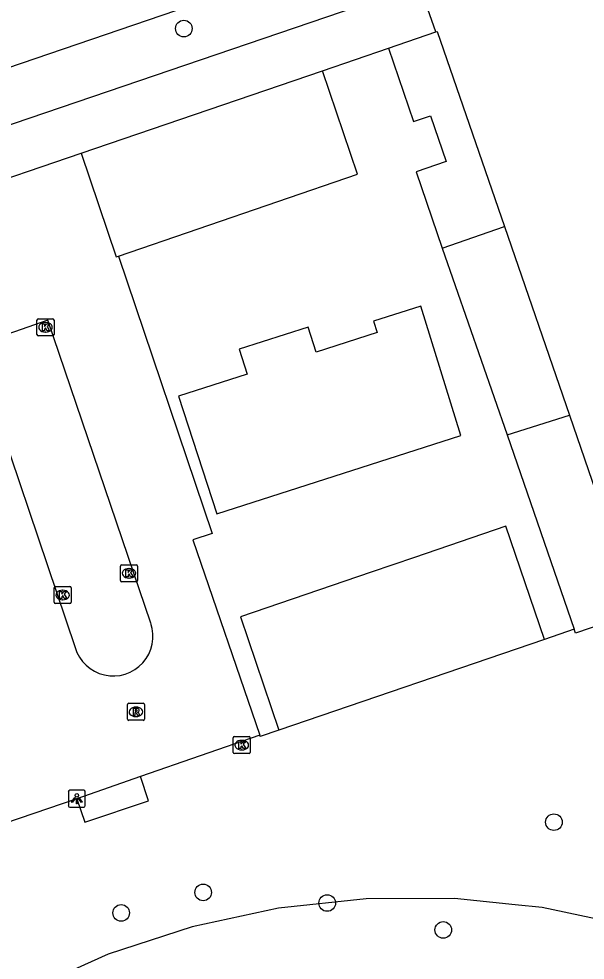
# Model space of a CAD drawing. Extents: x 157793 to 159380, y 380882 to 382313.
# Drawn here: x 159050.9 to 159084.2, y 381678.9 to 381734.2 of the extents above; entities that cross this region are included whole.
import ezdxf

# ---------------------------------------------------------------- set-up
doc = ezdxf.new("R2010")
doc.units = 0
for name, color, linetype in [('IMGEO_Boom', 7, 'Continuous'), ('IMGEO_Fietspad_gesloten', 7, 'Continuous'), ('IMGEO_Groenvoorziening', 7, 'Continuous'), ('IMGEO_Kolk', 7, 'Continuous'), ('IMGEO_Lichtpunt', 7, 'Continuous'), ('IMGEO_Pand', 7, 'Continuous'), ('IMGEO_Rijbaan_lokaal_open', 7, 'Continuous'), ('IMGEO_Rioolput', 7, 'Continuous')]:
    doc.layers.add(name, color=color, linetype=linetype)

msp = doc.modelspace()

# ---------------------------------------------------------------- linework, layer by layer
at = {"layer": 'IMGEO_Boom'}
for centre in [(159060.614, 381733.62), (159082.38, 381686.976), (159061.752, 381682.85), (159069.046, 381682.224), (159056.929, 381681.639), (159075.872, 381680.641)]:
    msp.add_circle(centre, 0.489, dxfattribs=at)
at = {"layer": 'IMGEO_Fietspad_gesloten'}
msp.add_lwpolyline([(159011.283, 381718.032), (159073.424, 381739.234)], dxfattribs=at)
at = {"layer": 'IMGEO_Groenvoorziening'}
for points in [[(159074.48, 381736.17), (159015.716, 381716.172), (159026.634, 381684.221)], [(159075.429, 381733.419), (159074.48, 381736.17)], [(159068.766, 381731.141), (159072.646, 381732.468)], [(159083.574, 381698.316), (159081.823, 381697.719)], [(159066.199, 381692.388), (159065.111, 381692.017), (159065.086, 381692.088)], [(159054.315, 381688.351), (159054.787, 381686.969), (159058.541, 381688.231), (159058.065, 381689.653)], [(159102.286, 381670.952), (159098.837, 381674.453), (159095.113, 381677.514), (159094.213, 381678.147), (159093.316, 381678.777), (159086.768, 381680.886), (159081.689, 381681.953), (159080.09, 381682.117), (159076.526, 381682.483), (159071.335, 381682.471), (159066.176, 381681.915), (159061.101, 381680.824), (159056.169, 381679.208), (159051.559, 381677.138), (159049.1, 381676.13), (159046.572, 381674.769), (159044.208, 381673.155), (159042.186, 381671.46), (159026.906, 381654.079)]]:
    msp.add_lwpolyline(points, dxfattribs=at)
at = {"layer": 'IMGEO_Kolk'}
for p, q in [((159052.053, 381716.562), (159052.905, 381716.562)), ((159051.978, 381715.636), (159051.978, 381716.488)), ((159052.466, 381716.342), (159052.491, 381716.342)), ((159052.979, 381716.488), (159052.979, 381715.636)), ((159052.905, 381715.562), (159052.053, 381715.562)), ((159052.489, 381715.782), (159052.464, 381715.782)), ((159056.89, 381701.177), (159056.89, 381702.029)), ((159056.965, 381702.103), (159057.817, 381702.103)), ((159057.378, 381701.883), (159057.403, 381701.883)), ((159057.891, 381702.029), (159057.891, 381701.177)), ((159057.817, 381701.103), (159056.965, 381701.103)), ((159057.401, 381701.323), (159057.376, 381701.323)), ((159052.989, 381699.899), (159052.989, 381700.751)), ((159053.064, 381700.825), (159053.916, 381700.825)), ((159053.477, 381700.605), (159053.502, 381700.605)), ((159053.99, 381700.751), (159053.99, 381699.899)), ((159053.5, 381700.045), (159053.475, 381700.045)), ((159053.916, 381699.825), (159053.064, 381699.825)), ((159063.521, 381691.078), (159063.521, 381691.93)), ((159063.596, 381692.004), (159064.448, 381692.004)), ((159064.009, 381691.784), (159064.034, 381691.784)), ((159064.522, 381691.93), (159064.522, 381691.078)), ((159064.032, 381691.224), (159064.007, 381691.224)), ((159064.448, 381691.004), (159063.596, 381691.004))]:
    msp.add_line(p, q, dxfattribs=at)
for points in [[(159052.053, 381716.562), (159052.905, 381716.562)], [(159051.978, 381715.636), (159051.978, 381716.488)], [(159052.299, 381716.262), (159052.422, 381716.262), (159052.422, 381716.111), (159052.552, 381716.262), (159052.716, 381716.262), (159052.57, 381716.111), (159052.723, 381715.862), (159052.571, 381715.862), (159052.486, 381716.026), (159052.422, 381715.959), (159052.422, 381715.862), (159052.299, 381715.862), (159052.299, 381716.262)], [(159052.979, 381716.488), (159052.979, 381715.636)], [(159052.905, 381715.562), (159052.053, 381715.562)], [(159056.89, 381701.177), (159056.89, 381702.029)], [(159056.965, 381702.103), (159057.817, 381702.103)], [(159057.211, 381701.803), (159057.334, 381701.803), (159057.334, 381701.652), (159057.464, 381701.803), (159057.628, 381701.803), (159057.482, 381701.652), (159057.635, 381701.403), (159057.483, 381701.403), (159057.398, 381701.567), (159057.334, 381701.5), (159057.334, 381701.403), (159057.211, 381701.403), (159057.211, 381701.803)], [(159057.891, 381702.029), (159057.891, 381701.177)], [(159057.817, 381701.103), (159056.965, 381701.103)], [(159052.989, 381699.899), (159052.989, 381700.751)], [(159053.064, 381700.825), (159053.916, 381700.825)], [(159053.31, 381700.525), (159053.433, 381700.525), (159053.433, 381700.374), (159053.563, 381700.525), (159053.727, 381700.525), (159053.581, 381700.374), (159053.734, 381700.125), (159053.582, 381700.125), (159053.497, 381700.289), (159053.433, 381700.222), (159053.433, 381700.125), (159053.31, 381700.125), (159053.31, 381700.525)], [(159053.99, 381700.751), (159053.99, 381699.899)], [(159053.916, 381699.825), (159053.064, 381699.825)], [(159063.521, 381691.078), (159063.521, 381691.93)], [(159063.596, 381692.004), (159064.448, 381692.004)], [(159063.842, 381691.704), (159063.965, 381691.704), (159063.965, 381691.553), (159064.095, 381691.704), (159064.259, 381691.704), (159064.113, 381691.553), (159064.266, 381691.304), (159064.114, 381691.304), (159064.029, 381691.468), (159063.965, 381691.401), (159063.965, 381691.304), (159063.842, 381691.304), (159063.842, 381691.704)], [(159064.522, 381691.93), (159064.522, 381691.078)], [(159064.448, 381691.004), (159063.596, 381691.004)]]:
    msp.add_lwpolyline(points, dxfattribs=at)
for centre, start, end in [((159052.055, 381716.486), 91.552, 178.448), ((159052.055, 381716.486), 91.552, 178.448), ((159052.903, 381716.486), 1.552, 88.448), ((159052.903, 381716.486), 1.552, 88.448), ((159052.055, 381715.638), 181.552, 268.448), ((159052.055, 381715.638), 181.552, 268.448), ((159052.903, 381715.638), 271.552, 358.448), ((159052.903, 381715.638), 271.552, 358.448), ((159056.967, 381702.027), 91.552, 178.448), ((159056.967, 381702.027), 91.552, 178.448), ((159057.815, 381702.027), 1.552, 88.448), ((159057.815, 381702.027), 1.552, 88.448), ((159056.967, 381701.179), 181.552, 268.448), ((159056.967, 381701.179), 181.552, 268.448), ((159057.815, 381701.179), 271.552, 358.448), ((159057.815, 381701.179), 271.552, 358.448), ((159053.066, 381700.749), 91.552, 178.448), ((159053.066, 381700.749), 91.552, 178.448), ((159053.914, 381700.749), 1.552, 88.448), ((159053.914, 381700.749), 1.552, 88.448), ((159053.066, 381699.901), 181.552, 268.448), ((159053.066, 381699.901), 181.552, 268.448), ((159053.914, 381699.901), 271.552, 358.448), ((159053.914, 381699.901), 271.552, 358.448), ((159063.598, 381691.928), 91.552, 178.448), ((159063.598, 381691.928), 91.552, 178.448), ((159064.446, 381691.928), 1.552, 88.448), ((159064.446, 381691.928), 1.552, 88.448), ((159063.598, 381691.08), 181.552, 268.448), ((159063.598, 381691.08), 181.552, 268.448), ((159064.446, 381691.08), 271.552, 358.448), ((159064.446, 381691.08), 271.552, 358.448)]:
    msp.add_arc(centre, 0.0765, start, end, dxfattribs=at)
for centre, major_axis, ratio, start_param, end_param in [((159052.465, 381716.062), (-0.387, 0.002), 0.722429, 4.712389, 7.853982), ((159052.49, 381716.062), (-0.39, 0.002), 0.717154, 1.570796, 4.712389), ((159057.377, 381701.603), (-0.387, 0.002), 0.722429, 4.712389, 7.853982), ((159057.402, 381701.603), (-0.39, 0.002), 0.717154, 1.570796, 4.712389), ((159053.476, 381700.325), (-0.387, 0.002), 0.722429, 4.712389, 7.853982), ((159053.501, 381700.325), (-0.39, 0.002), 0.717154, 1.570796, 4.712389), ((159064.008, 381691.504), (-0.387, 0.002), 0.722429, 4.712389, 7.853982), ((159064.033, 381691.504), (-0.39, 0.002), 0.717154, 1.570796, 4.712389)]:
    msp.add_ellipse(centre, major_axis=major_axis, ratio=ratio, start_param=start_param, end_param=end_param, dxfattribs=at)
at = {"layer": 'IMGEO_Lichtpunt'}
for p, q in [((159053.822, 381688.754), (159053.822, 381687.947)), ((159053.822, 381688.754), (159053.822, 381687.947)), ((159054.724, 381688.849), (159053.916, 381688.849)), ((159054.724, 381688.849), (159053.916, 381688.849)), ((159054.818, 381687.947), (159054.818, 381688.754)), ((159054.818, 381687.947), (159054.818, 381688.754)), ((159053.916, 381687.853), (159054.724, 381687.853)), ((159053.916, 381687.853), (159054.724, 381687.853))]:
    msp.add_line(p, q, dxfattribs=at)
for points in [[(159054.196, 381688.418), (159054.235, 381688.39), (159054.047, 381688.128), (159054.009, 381688.155), (159054.196, 381688.418)], [(159054.298, 381688.37), (159054.345, 381688.37), (159054.345, 381688.048), (159054.298, 381688.048), (159054.298, 381688.37)], [(159054.408, 381688.39), (159054.446, 381688.417), (159054.633, 381688.155), (159054.594, 381688.127), (159054.408, 381688.39)]]:
    msp.add_lwpolyline(points, dxfattribs=at)
msp.add_circle((159054.321, 381688.552), 0.0994, dxfattribs=at)
for centre, start, end in [((159053.916, 381688.754), 90, 180), ((159053.916, 381688.754), 90, 180), ((159054.724, 381688.754), 0, 90), ((159054.724, 381688.754), 0, 90), ((159053.916, 381687.947), 180, 270), ((159053.916, 381687.947), 180, 270), ((159054.724, 381687.947), 270, 0), ((159054.724, 381687.947), 270, 360)]:
    msp.add_arc(centre, 0.0946, start, end, dxfattribs=at)
at = {"layer": 'IMGEO_Pand'}
for points in [[(159072.646, 381732.468), (159075.429, 381733.419)], [(159075.429, 381733.419), (159075.513, 381733.448), (159079.467, 381721.977)], [(159072.646, 381732.468), (159074.113, 381728.153), (159075.118, 381728.499), (159076.041, 381725.813), (159074.273, 381725.205), (159075.815, 381720.718)], [(159054.573, 381726.288), (159068.766, 381731.141)], [(159056.775, 381720.247), (159070.836, 381725.055), (159068.766, 381731.141)], [(159054.573, 381726.288), (159056.643, 381720.202), (159056.775, 381720.247)], [(159075.815, 381720.718), (159079.467, 381721.977)], [(159079.467, 381721.977), (159083.285, 381710.904)], [(159075.815, 381720.718), (159079.62, 381709.733)], [(159074.547, 381717.297), (159071.76, 381716.426), (159071.983, 381715.753), (159068.388, 381714.609), (159067.921, 381716.077), (159063.864, 381714.767), (159064.331, 381713.299), (159060.308, 381712.019), (159062.547, 381705.102), (159076.909, 381709.698), (159074.547, 381717.297)], [(159079.62, 381709.733), (159083.285, 381710.904)], [(159083.285, 381710.904), (159087.28, 381699.316), (159083.655, 381698.08), (159083.574, 381698.316)], [(159079.62, 381709.733), (159083.574, 381698.316)], [(159081.823, 381697.719), (159079.555, 381704.367), (159074.171, 381702.53), (159071.626, 381701.662), (159063.942, 381699.04), (159066.199, 381692.388)], [(159081.823, 381697.719), (159066.199, 381692.388)]]:
    msp.add_lwpolyline(points, dxfattribs=at)
at = {"layer": 'IMGEO_Rijbaan_lokaal_open'}
for points in [[(159040.551, 381721.522), (159054.573, 381726.288)], [(159056.775, 381720.247), (159062.279, 381703.945), (159061.147, 381703.57), (159065.086, 381692.088)], [(159052.625, 381716.479), (159048.222, 381714.956), (159054.22, 381697.246)], [(159058.672, 381698.662), (159052.625, 381716.479)], [(159065.086, 381692.088), (159058.065, 381689.653)], [(159058.065, 381689.653), (159054.315, 381688.351)], [(159054.315, 381688.351), (159028.947, 381679.697), (159019.681, 381676.462)]]:
    msp.add_lwpolyline(points, dxfattribs=at)
msp.add_arc((159056.461, 381697.905), 2.336, 196.3933, 18.8942, dxfattribs=at)
at = {"layer": 'IMGEO_Rioolput'}
for p, q in [((159057.296, 381693.035), (159057.296, 381693.887)), ((159057.371, 381693.961), (159058.223, 381693.961)), ((159058.297, 381693.887), (159058.297, 381693.035)), ((159057.784, 381693.741), (159057.809, 381693.741)), ((159058.223, 381692.961), (159057.371, 381692.961)), ((159057.807, 381693.181), (159057.782, 381693.181))]:
    msp.add_line(p, q, dxfattribs=at)
for points in [[(159057.296, 381693.035), (159057.296, 381693.887)], [(159057.371, 381693.961), (159058.223, 381693.961)], [(159058.297, 381693.887), (159058.297, 381693.035)], [(159057.885, 381693.659), (159057.633, 381693.661), (159057.633, 381693.261)], [(159057.633, 381693.261), (159057.757, 381693.261), (159057.757, 381693.423), (159057.768, 381693.423)], [(159057.811, 381693.58), (159057.757, 381693.58), (159057.757, 381693.499)], [(159057.757, 381693.499), (159057.809, 381693.499)], [(159057.815, 381693.394), (159057.886, 381693.261), (159058.026, 381693.261), (159057.961, 381693.387)], [(159058.223, 381692.961), (159057.371, 381692.961)]]:
    msp.add_lwpolyline(points, dxfattribs=at)
for centre, radius, start, end in [((159057.373, 381693.885), 0.0765, 91.552, 178.448), ((159057.373, 381693.885), 0.0765, 91.552, 178.448), ((159058.221, 381693.885), 0.0765, 1.552, 88.448), ((159058.221, 381693.885), 0.0765, 1.552, 88.448), ((159057.767, 381693.37), 0.0533, 26.0293, 88.6989), ((159057.793, 381693.688), 0.19, 274.7715, 282.9687), ((159057.817, 381693.484), 0.0964, 77.0061, 93.1865), ((159057.831, 381693.541), 0.0378, 276.6634, 79.6772), ((159057.884, 381693.549), 0.109, 350.3612, 89.416), ((159057.882, 381693.549), 0.112, 277.5842, 350.9817), ((159057.866, 381693.334), 0.108, 29.5134, 73.7905), ((159057.373, 381693.037), 0.0765, 181.552, 268.448), ((159057.373, 381693.037), 0.0765, 181.552, 268.448), ((159058.221, 381693.037), 0.0765, 271.552, 358.448), ((159058.221, 381693.037), 0.0765, 271.552, 358.448)]:
    msp.add_arc(centre, radius, start, end, dxfattribs=at)
for centre, major_axis, ratio, start_param, end_param in [((159057.783, 381693.461), (-0.387, 0.002), 0.722429, 4.712389, 7.853982), ((159057.808, 381693.461), (-0.39, 0.002), 0.717154, 1.570796, 4.712389)]:
    msp.add_ellipse(centre, major_axis=major_axis, ratio=ratio, start_param=start_param, end_param=end_param, dxfattribs=at)

doc.saveas('drawing.dxf')
